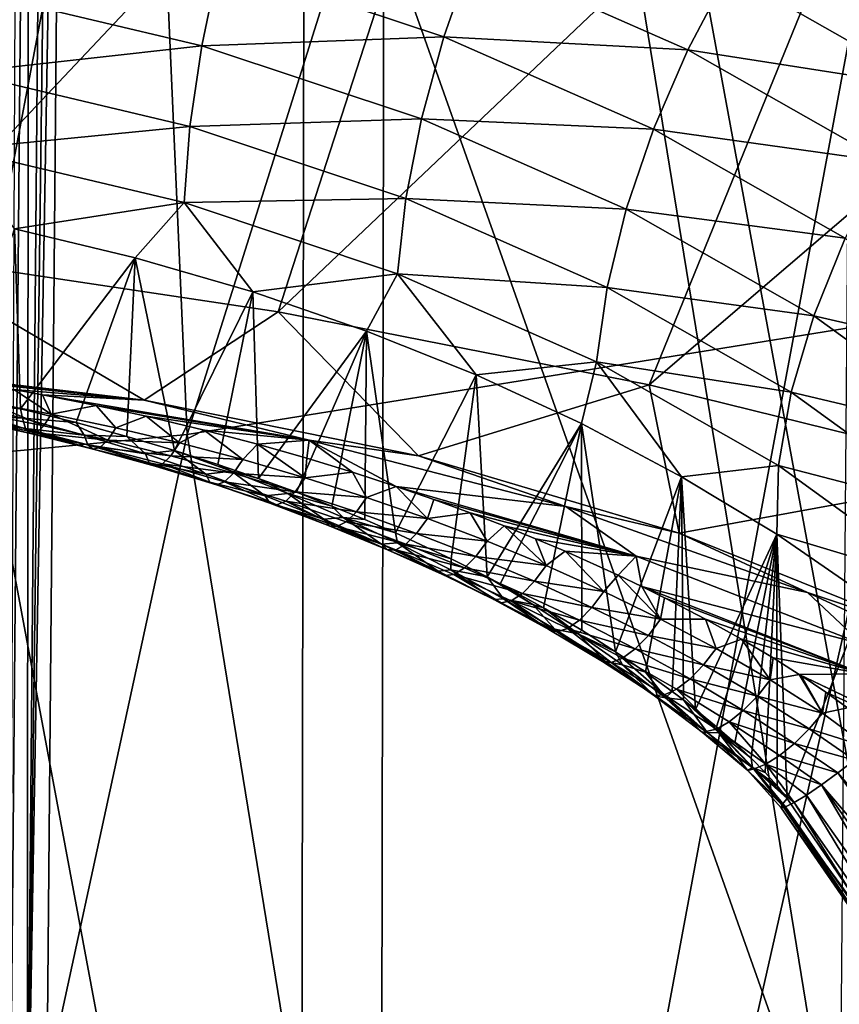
# Model space of a CAD drawing. Header units: metres. Extents: x -109 to 109, y -78 to 121.
# Tile 510 of 656: x 3.63 to 5.9, y -63.18 to -60.45. Entities that reach past the tile are written whole.
import ezdxf

# ---------------------------------------------------------------- set-up
doc = ezdxf.new("R2010")
doc.units = ezdxf.units.M
doc.layers.add('solid_508554_SW0001', color=7, linetype='CONTINUOUS')

msp = doc.modelspace()

# ---------------------------------------------------------------- linework, layer by layer
at = {"layer": 'solid_508554_SW0001'}
for points in [[(6.568147, -65.993744, 9.796714), (6.599189, -54.141064, 2.81969), (4.42756, -54.381783, 2.402754)], [(4.406734, -66.23333, 9.381738), (4.42756, -54.381783, 2.402754), (2.222234, -54.526951, 2.151316)], [(4.406734, -66.23333, 9.381738), (6.568147, -65.993744, 9.796714), (4.42756, -54.381783, 2.402754)], [(2.211783, -66.377815, 9.131481), (4.406734, -66.23333, 9.381738), (2.222234, -54.526951, 2.151316)], [(6.928705, -55.136349, 1.10628), (6.897811, -67.254082, 8.239582), (4.626338, -67.498848, 7.815628)], [(4.647057, -55.382214, 0.680429), (6.928705, -55.136349, 1.10628), (4.626338, -67.498848, 7.815628)], [(4.647057, -55.382214, 0.680429), (4.626338, -67.498848, 7.815628), (2.321532, -67.646423, 7.560028)], [(2.331927, -55.530445, 0.423685), (4.647057, -55.382214, 0.680429), (2.321532, -67.646423, 7.560028)], [(6.112429, -61.275059, 74.048141), (7.669539, -55.844707, 82.760269), (5.782086, -56.232929, 82.984543)], [(4.0934, -61.600128, 74.235748), (5.782086, -56.232929, 82.984543), (3.869513, -56.511818, 83.145515)], [(4.0934, -61.600128, 74.235748), (6.112429, -61.275059, 74.048141), (5.782086, -56.232929, 82.984543)], [(2.052461, -61.7962, 74.348854), (3.869513, -56.511818, 83.145515), (1.939868, -56.679981, 83.242523)], [(2.052461, -61.7962, 74.348854), (4.0934, -61.600128, 74.235748), (3.869513, -56.511818, 83.145515)], [(4.867239, -57.393589, 54.28746), (5.956586, -57.024105, 54.24229), (5.902152, -63.750217, 55.064598)], [(3.754894, -57.687927, 54.323444), (4.867239, -57.393589, 54.28746), (5.902152, -63.750217, 55.064598)], [(3.601607, -63.746098, 55.091084), (3.628919, -57.681416, 54.367645), (3.655041, -57.683823, 54.349854)], [(3.649839, -63.74894, 55.071304), (3.601607, -63.746098, 55.091084), (3.655041, -57.683823, 54.349854)], [(3.649839, -63.74894, 55.071304), (3.655041, -57.683823, 54.349854), (3.703231, -57.686657, 54.330128)], [(3.649839, -63.74894, 55.071304), (3.703231, -57.686657, 54.330128), (3.728836, -57.687496, 54.325111)], [(3.649839, -63.74894, 55.071304), (3.728836, -57.687496, 54.325111), (3.754894, -57.687927, 54.323444)], [(3.649839, -63.74894, 55.071304), (3.754894, -57.687927, 54.323444), (3.701597, -63.750217, 55.064598)], [(3.754894, -57.687927, 54.323444), (5.902152, -63.750217, 55.064598), (3.701597, -63.750217, 55.064598)], [(2.522985, -58.9986, 51.521255), (2.203243, -60.987316, 50.342388), (3.762919, -59.128593, 51.296101)], [(3.762919, -59.128593, 51.296101), (2.203243, -60.987316, 50.342388), (3.285758, -61.101677, 50.144314)], [(3.762919, -59.128593, 51.296101), (3.285758, -61.101677, 50.144314), (4.977149, -59.309341, 50.98304)], [(4.977149, -59.309341, 50.98304), (3.285758, -61.101677, 50.144314), (4.345494, -61.260666, 49.868935)], [(4.977149, -59.309341, 50.98304), (4.345494, -61.260666, 49.868935), (6.157379, -59.539604, 50.584213)], [(6.157379, -59.539604, 50.584213), (4.345494, -61.260666, 49.868935), (5.375103, -61.463184, 49.518162)], [(6.157379, -59.539604, 50.584213), (5.375103, -61.463184, 49.518162), (7.295549, -59.817814, 50.102341)], [(7.295549, -59.817814, 50.102341), (5.375103, -61.463184, 49.518162), (6.367446, -61.707829, 49.094425)], [(4.805328, -60.49791, 48.207825), (4.182301, -60.290684, 48.480175), (4.884881, -60.270164, 48.187439)], [(4.805328, -60.49791, 48.207825), (4.884881, -60.270164, 48.187439), (5.481628, -60.533436, 47.85968)], [(5.481628, -60.533436, 47.85968), (4.884881, -60.270164, 48.187439), (5.594481, -60.319328, 47.865696)], [(4.133914, -60.522514, 48.53043), (3.491427, -60.370251, 48.747936), (4.182301, -60.290684, 48.480175)], [(4.133914, -60.522514, 48.53043), (4.182301, -60.290684, 48.480175), (4.805328, -60.49791, 48.207825)], [(5.481628, -60.533436, 47.85968), (5.594481, -60.319328, 47.865696), (6.156961, -60.639244, 47.48243)], [(6.156961, -60.639244, 47.48243), (5.594481, -60.319328, 47.865696), (6.302681, -60.447987, 47.510712)], [(3.469664, -60.596825, 48.830429), (3.491427, -60.370251, 48.747936), (4.133914, -60.522514, 48.53043)], [(4.743149, -60.725243, 48.26321), (4.133914, -60.522514, 48.53043), (4.805328, -60.49791, 48.207825)], [(4.743149, -60.725243, 48.26321), (4.805328, -60.49791, 48.207825), (5.386399, -60.754223, 47.88789)], [(5.386399, -60.754223, 47.88789), (4.805328, -60.49791, 48.207825), (5.481628, -60.533436, 47.85968)], [(4.101223, -60.74675, 48.615654), (3.469664, -60.596825, 48.830429), (4.133914, -60.522514, 48.53043)], [(4.101223, -60.74675, 48.615654), (4.133914, -60.522514, 48.53043), (4.743149, -60.725243, 48.26321)], [(5.386399, -60.754223, 47.88789), (5.481628, -60.533436, 47.85968), (6.027609, -60.843838, 47.487026)], [(6.027609, -60.843838, 47.487026), (5.481628, -60.533436, 47.85968), (6.156961, -60.639244, 47.48243)], [(3.460669, -60.808887, 48.94688), (3.469664, -60.596825, 48.830429), (4.101223, -60.74675, 48.615654)], [(4.085079, -60.957542, 48.733627), (3.460669, -60.808887, 48.94688), (4.101223, -60.74675, 48.615654)], [(4.085079, -60.957542, 48.733627), (4.101223, -60.74675, 48.615654), (4.699965, -60.946236, 48.35215)], [(4.699965, -60.946236, 48.35215), (4.101223, -60.74675, 48.615654), (4.743149, -60.725243, 48.26321)], [(4.699965, -60.946236, 48.35215), (4.743149, -60.725243, 48.26321), (5.311273, -60.975948, 47.9496)], [(5.311273, -60.975948, 47.9496), (4.743149, -60.725243, 48.26321), (5.386399, -60.754223, 47.88789)], [(5.311273, -60.975948, 47.9496), (5.386399, -60.754223, 47.88789), (5.917993, -61.056446, 47.524384)], [(5.917993, -61.056446, 47.524384), (5.386399, -60.754223, 47.88789), (6.027609, -60.843838, 47.487026)], [(4.085079, -60.957542, 48.733627), (3.614477, -61.030365, 49.047089), (3.460669, -60.808887, 48.94688)], [(4.085079, -60.957542, 48.733627), (3.949441, -61.110622, 48.932045), (3.614477, -61.030365, 49.047089)], [(4.085079, -60.957542, 48.733627), (4.275335, -61.205132, 48.802975), (3.949441, -61.110622, 48.932045)], [(4.676899, -61.155132, 48.472328), (4.085079, -60.957542, 48.733627), (4.699965, -60.946236, 48.35215)], [(4.676899, -61.155132, 48.472328), (4.275335, -61.205132, 48.802975), (4.085079, -60.957542, 48.733627)], [(4.676899, -61.155132, 48.472328), (4.699965, -60.946236, 48.35215), (5.258207, -61.192829, 48.043194)], [(5.258207, -61.192829, 48.043194), (4.699965, -60.946236, 48.35215), (5.311273, -60.975948, 47.9496)], [(5.258207, -61.192829, 48.043194), (5.311273, -60.975948, 47.9496), (5.83097, -61.271526, 47.593525)], [(5.83097, -61.271526, 47.593525), (5.311273, -60.975948, 47.9496), (5.917993, -61.056446, 47.524384)], [(3.63165, -61.529701, 49.49881), (3.467294, -61.493549, 49.547199), (3.614477, -61.030365, 49.047089)], [(3.63165, -61.529701, 49.49881), (3.614477, -61.030365, 49.047089), (3.949441, -61.110622, 48.932045)], [(5.83097, -61.271526, 47.593525), (5.917993, -61.056446, 47.524384), (6.39325, -61.400715, 47.121933)], [(3.18713, -61.412193, 49.945606), (3.974547, -61.505352, 49.763412), (3.285758, -61.101677, 50.144314)], [(3.974547, -61.505352, 49.763412), (4.345494, -61.260666, 49.868935), (3.285758, -61.101677, 50.144314)], [(3.785429, -61.567516, 49.450405), (3.63165, -61.529701, 49.49881), (3.949441, -61.110622, 48.932045)], [(3.926555, -61.605808, 49.403316), (3.785429, -61.567516, 49.450405), (3.949441, -61.110622, 48.932045)], [(4.058589, -61.644913, 49.356922), (3.926555, -61.605808, 49.403316), (3.949441, -61.110622, 48.932045)], [(4.058589, -61.644913, 49.356922), (3.949441, -61.110622, 48.932045), (4.275335, -61.205132, 48.802975)], [(4.676899, -61.155132, 48.472328), (4.590931, -61.313522, 48.660378), (4.275335, -61.205132, 48.802975)], [(4.676899, -61.155132, 48.472328), (4.89508, -61.435383, 48.504799), (4.590931, -61.313522, 48.660378)], [(5.228585, -61.39922, 48.166233), (4.89508, -61.435383, 48.504799), (4.676899, -61.155132, 48.472328)], [(5.228585, -61.39922, 48.166233), (4.676899, -61.155132, 48.472328), (5.258207, -61.192829, 48.043194)], [(4.178638, -61.68335, 49.312759), (4.058589, -61.644913, 49.356922), (4.275335, -61.205132, 48.802975)], [(4.29148, -61.722126, 49.269516), (4.178638, -61.68335, 49.312759), (4.275335, -61.205132, 48.802975)], [(4.29148, -61.722126, 49.269516), (4.275335, -61.205132, 48.802975), (4.590931, -61.313522, 48.660378)], [(5.228585, -61.39922, 48.166233), (5.258207, -61.192829, 48.043194), (5.768807, -61.483475, 47.692654)], [(5.768807, -61.483475, 47.692654), (5.258207, -61.192829, 48.043194), (5.83097, -61.271526, 47.593525)], [(3.974547, -61.505352, 49.763412), (4.734991, -61.660038, 49.514889), (4.345494, -61.260666, 49.868935)], [(4.734991, -61.660038, 49.514889), (5.375103, -61.463184, 49.518162), (4.345494, -61.260666, 49.868935)], [(4.907339, -66.598061, 65.273888), (6.112429, -61.275059, 74.048141), (4.0934, -61.600128, 74.235748)], [(4.907339, -66.598061, 65.273888), (6.833147, -66.226768, 65.0597), (6.112429, -61.275059, 74.048141)], [(5.768807, -61.483475, 47.692654), (5.83097, -61.271526, 47.593525), (6.295572, -61.608204, 47.199524)], [(6.295572, -61.608204, 47.199524), (5.83097, -61.271526, 47.593525), (6.39325, -61.400715, 47.121933)], [(4.396571, -61.760666, 49.227734), (4.29148, -61.722126, 49.269516), (4.590931, -61.313522, 48.660378)], [(4.494496, -61.798805, 49.187489), (4.396571, -61.760666, 49.227734), (4.590931, -61.313522, 48.660378)], [(4.585926, -61.836452, 49.148769), (4.494496, -61.798805, 49.187489), (4.590931, -61.313522, 48.660378)], [(4.671329, -61.873505, 49.111626), (4.585926, -61.836452, 49.148769), (4.590931, -61.313522, 48.660378)], [(4.671329, -61.873505, 49.111626), (4.590931, -61.313522, 48.660378), (4.89508, -61.435383, 48.504799)], [(5.228585, -61.39922, 48.166233), (5.1867, -61.570259, 48.3368), (4.89508, -61.435383, 48.504799)], [(5.228585, -61.39922, 48.166233), (5.464765, -61.71767, 48.157001), (5.1867, -61.570259, 48.3368)], [(5.733122, -61.686768, 47.819183), (5.464765, -61.71767, 48.157001), (5.228585, -61.39922, 48.166233)], [(5.733122, -61.686768, 47.819183), (5.228585, -61.39922, 48.166233), (5.768807, -61.483475, 47.692654)], [(3.335649, -61.431885, 49.91201), (3.974547, -61.505352, 49.763412), (3.18713, -61.412193, 49.945606)], [(3.335649, -61.431885, 49.91201), (3.47769, -61.453255, 49.877499), (3.974547, -61.505352, 49.763412)], [(3.47769, -61.453255, 49.877499), (3.61323, -61.476036, 49.84235), (3.974547, -61.505352, 49.763412)], [(4.82605, -61.945602, 49.041954), (4.671329, -61.873505, 49.111626), (4.89508, -61.435383, 48.504799)], [(4.925128, -61.995434, 48.995796), (4.82605, -61.945602, 49.041954), (4.89508, -61.435383, 48.504799)], [(4.925128, -61.995434, 48.995796), (4.89508, -61.435383, 48.504799), (5.1867, -61.570259, 48.3368)], [(3.536606, -61.50975, 49.824692), (3.716919, -61.543713, 49.777622), (3.61323, -61.476036, 49.84235)], [(3.61323, -61.476036, 49.84235), (3.692357, -61.490459, 49.820808), (3.974547, -61.505352, 49.763412)], [(3.716919, -61.543713, 49.777622), (3.692357, -61.490459, 49.820808), (3.61323, -61.476036, 49.84235)], [(4.734991, -61.660038, 49.514889), (5.458188, -61.874386, 49.203098), (5.375103, -61.463184, 49.518162)], [(5.458188, -61.874386, 49.203098), (6.367446, -61.707829, 49.094425), (5.375103, -61.463184, 49.518162)], [(5.733122, -61.686768, 47.819183), (5.768807, -61.483475, 47.692654), (6.225252, -61.814468, 47.304985)], [(6.225252, -61.814468, 47.304985), (5.768807, -61.483475, 47.692654), (6.295572, -61.608204, 47.199524)], [(3.463804, -61.512398, 49.569187), (3.467294, -61.493549, 49.547199), (3.63165, -61.529701, 49.49881)], [(3.463804, -61.512398, 49.569187), (3.63165, -61.529701, 49.49881), (3.637069, -61.555321, 49.524483)], [(3.463804, -61.512398, 49.569187), (3.637069, -61.555321, 49.524483), (3.471188, -61.543098, 49.617737)], [(3.517462, -61.541412, 49.780144), (3.696145, -61.57682, 49.73489), (3.536606, -61.50975, 49.824692)], [(3.696145, -61.57682, 49.73489), (3.716919, -61.543713, 49.777622), (3.536606, -61.50975, 49.824692)], [(3.692357, -61.490459, 49.820808), (4.431995, -61.616619, 49.60614), (3.974547, -61.505352, 49.763412)], [(3.841308, -61.519894, 49.778206), (4.431995, -61.616619, 49.60614), (3.692357, -61.490459, 49.820808)], [(3.716919, -61.543713, 49.777622), (3.841308, -61.519894, 49.778206), (3.692357, -61.490459, 49.820808)], [(4.431995, -61.616619, 49.60614), (4.734991, -61.660038, 49.514889), (3.974547, -61.505352, 49.763412)], [(3.471188, -61.543098, 49.617737), (3.645391, -61.584198, 49.573986), (3.483322, -61.558819, 49.672138)], [(3.637069, -61.555321, 49.524483), (3.645391, -61.584198, 49.573986), (3.471188, -61.543098, 49.617737)], [(3.49919, -61.558239, 49.727829), (3.67622, -61.595421, 49.683792), (3.517462, -61.541412, 49.780144)], [(3.67622, -61.595421, 49.683792), (3.696145, -61.57682, 49.73489), (3.517462, -61.541412, 49.780144)], [(3.637069, -61.555321, 49.524483), (3.63165, -61.529701, 49.49881), (3.785429, -61.567516, 49.450405)], [(3.696145, -61.57682, 49.73489), (3.873227, -61.616272, 49.686501), (3.716919, -61.543713, 49.777622)], [(3.716919, -61.543713, 49.777622), (3.895612, -61.581726, 49.727238), (3.841308, -61.519894, 49.778206)], [(3.873227, -61.616272, 49.686501), (3.895612, -61.581726, 49.727238), (3.716919, -61.543713, 49.777622)], [(3.979984, -61.550037, 49.736118), (4.431995, -61.616619, 49.60614), (3.841308, -61.519894, 49.778206)], [(3.895612, -61.581726, 49.727238), (3.979984, -61.550037, 49.736118), (3.841308, -61.519894, 49.778206)], [(3.483322, -61.558819, 49.672138), (3.658816, -61.59795, 49.628616), (3.49919, -61.558239, 49.727829)], [(3.645391, -61.584198, 49.573986), (3.658816, -61.59795, 49.628616), (3.483322, -61.558819, 49.672138)], [(3.658816, -61.59795, 49.628616), (3.67622, -61.595421, 49.683792), (3.49919, -61.558239, 49.727829)], [(3.637069, -61.555321, 49.524483), (3.785429, -61.567516, 49.450405), (3.80843, -61.602581, 49.477127)], [(3.637069, -61.555321, 49.524483), (3.80843, -61.602581, 49.477127), (3.645391, -61.584198, 49.573986)], [(3.80843, -61.602581, 49.477127), (3.785429, -61.567516, 49.450405), (3.926555, -61.605808, 49.403316)], [(3.895612, -61.581726, 49.727238), (4.072537, -61.623814, 49.673637), (3.979984, -61.550037, 49.736118)], [(3.979984, -61.550037, 49.736118), (4.140593, -61.588425, 49.684376), (4.431995, -61.616619, 49.60614)], [(4.072537, -61.623814, 49.673637), (4.140593, -61.588425, 49.684376), (3.979984, -61.550037, 49.736118)], [(4.961952, -62.01474, 48.978344), (4.925128, -61.995434, 48.995796), (5.1867, -61.570259, 48.3368)], [(5.081723, -62.080723, 48.920578), (4.961952, -62.01474, 48.978344), (5.1867, -61.570259, 48.3368)], [(5.187567, -62.143497, 48.868408), (5.081723, -62.080723, 48.920578), (5.1867, -61.570259, 48.3368)], [(5.281294, -62.203072, 48.821568), (5.1867, -61.570259, 48.3368), (5.464765, -61.71767, 48.157001)], [(5.281294, -62.203072, 48.821568), (5.187567, -62.143497, 48.868408), (5.1867, -61.570259, 48.3368)], [(3.645391, -61.584198, 49.573986), (3.817812, -61.629524, 49.527523), (3.658816, -61.59795, 49.628616)], [(3.80843, -61.602581, 49.477127), (3.817812, -61.629524, 49.527523), (3.645391, -61.584198, 49.573986)], [(3.658816, -61.59795, 49.628616), (3.832626, -61.641216, 49.582275), (3.67622, -61.595421, 49.683792)], [(3.817812, -61.629524, 49.527523), (3.832626, -61.641216, 49.582275), (3.658816, -61.59795, 49.628616)], [(3.67622, -61.595421, 49.683792), (3.873227, -61.616272, 49.686501), (3.696145, -61.57682, 49.73489)], [(3.67622, -61.595421, 49.683792), (3.851628, -61.636669, 49.636791), (3.873227, -61.616272, 49.686501)], [(3.832626, -61.641216, 49.582275), (3.851628, -61.636669, 49.636791), (3.67622, -61.595421, 49.683792)], [(3.873227, -61.616272, 49.686501), (4.072537, -61.623814, 49.673637), (3.895612, -61.581726, 49.727238)], [(4.072537, -61.623814, 49.673637), (4.247547, -61.669998, 49.616943), (4.140593, -61.588425, 49.684376)], [(4.140593, -61.588425, 49.684376), (4.288804, -61.627266, 49.633751), (4.431995, -61.616619, 49.60614)], [(4.247547, -61.669998, 49.616943), (4.288804, -61.627266, 49.633751), (4.140593, -61.588425, 49.684376)], [(2.955548, -66.84687, 65.417389), (4.0934, -61.600128, 74.235748), (2.052461, -61.7962, 74.348854)], [(2.955548, -66.84687, 65.417389), (4.907339, -66.598061, 65.273888), (4.0934, -61.600128, 74.235748)], [(3.80843, -61.602581, 49.477127), (3.926555, -61.605808, 49.403316), (3.977756, -61.654202, 49.427299)], [(3.80843, -61.602581, 49.477127), (3.977756, -61.654202, 49.427299), (3.817812, -61.629524, 49.527523)], [(3.851628, -61.636669, 49.636791), (4.048569, -61.659779, 49.63509), (3.873227, -61.616272, 49.686501)], [(3.873227, -61.616272, 49.686501), (4.048569, -61.659779, 49.63509), (4.072537, -61.623814, 49.673637)], [(3.977756, -61.654202, 49.427299), (3.926555, -61.605808, 49.403316), (4.058589, -61.644913, 49.356922)], [(4.048569, -61.659779, 49.63509), (4.247547, -61.669998, 49.616943), (4.072537, -61.623814, 49.673637)], [(4.288804, -61.627266, 49.633751), (4.425595, -61.666168, 49.584534), (4.431995, -61.616619, 49.60614)], [(4.425595, -61.666168, 49.584534), (4.551928, -61.704834, 49.536926), (4.431995, -61.616619, 49.60614)], [(4.431995, -61.616619, 49.60614), (5.143543, -61.800243, 49.330269), (4.734991, -61.660038, 49.514889)], [(4.673128, -61.744499, 49.489285), (5.143543, -61.800243, 49.330269), (4.431995, -61.616619, 49.60614)], [(4.551928, -61.704834, 49.536926), (4.673128, -61.744499, 49.489285), (4.431995, -61.616619, 49.60614)], [(3.817812, -61.629524, 49.527523), (3.988325, -61.679092, 49.478508), (3.832626, -61.641216, 49.582275)], [(3.977756, -61.654202, 49.427299), (3.988325, -61.679092, 49.478508), (3.817812, -61.629524, 49.527523)], [(3.832626, -61.641216, 49.582275), (4.004622, -61.688625, 49.533257), (3.851628, -61.636669, 49.636791)], [(3.988325, -61.679092, 49.478508), (4.004622, -61.688625, 49.533257), (3.832626, -61.641216, 49.582275)], [(3.851628, -61.636669, 49.636791), (4.02528, -61.682003, 49.586952), (4.048569, -61.659779, 49.63509)], [(4.004622, -61.688625, 49.533257), (4.02528, -61.682003, 49.586952), (3.851628, -61.636669, 49.636791)], [(3.977756, -61.654202, 49.427299), (4.058589, -61.644913, 49.356922), (4.144922, -61.710209, 49.375195)], [(4.216611, -61.702511, 49.304623), (4.058589, -61.644913, 49.356922), (4.178638, -61.68335, 49.312759)], [(4.216611, -61.702511, 49.304623), (4.144922, -61.710209, 49.375195), (4.058589, -61.644913, 49.356922)], [(4.247547, -61.669998, 49.616943), (4.420496, -61.720314, 49.557285), (4.288804, -61.627266, 49.633751)], [(4.420496, -61.720314, 49.557285), (4.425595, -61.666168, 49.584534), (4.288804, -61.627266, 49.633751)], [(3.977756, -61.654202, 49.427299), (4.144922, -61.710209, 49.375195), (3.988325, -61.679092, 49.478508)], [(3.988325, -61.679092, 49.478508), (4.156805, -61.732918, 49.427128), (4.004622, -61.688625, 49.533257)], [(4.144922, -61.710209, 49.375195), (4.156805, -61.732918, 49.427128), (3.988325, -61.679092, 49.478508)], [(4.02528, -61.682003, 49.586952), (4.222034, -61.707359, 49.580788), (4.048569, -61.659779, 49.63509)], [(4.048569, -61.659779, 49.63509), (4.222034, -61.707359, 49.580788), (4.247547, -61.669998, 49.616943)], [(4.222034, -61.707359, 49.580788), (4.420496, -61.720314, 49.557285), (4.247547, -61.669998, 49.616943)], [(4.420496, -61.720314, 49.557285), (4.551928, -61.704834, 49.536926), (4.425595, -61.666168, 49.584534)], [(5.143543, -61.800243, 49.330269), (5.458188, -61.874386, 49.203098), (4.734991, -61.660038, 49.514889)], [(4.004622, -61.688625, 49.533257), (4.174679, -61.740196, 49.481728), (4.02528, -61.682003, 49.586952)], [(4.156805, -61.732918, 49.427128), (4.174679, -61.740196, 49.481728), (4.004622, -61.688625, 49.533257)], [(4.02528, -61.682003, 49.586952), (4.197047, -61.73143, 49.53442), (4.222034, -61.707359, 49.580788)], [(4.174679, -61.740196, 49.481728), (4.197047, -61.73143, 49.53442), (4.02528, -61.682003, 49.586952)], [(4.216611, -61.702511, 49.304623), (4.309808, -61.770649, 49.321056), (4.144922, -61.710209, 49.375195)], [(4.216611, -61.702511, 49.304623), (4.178638, -61.68335, 49.312759), (4.29148, -61.722126, 49.269516)], [(4.197047, -61.73143, 49.53442), (4.393489, -61.759045, 49.523754), (4.222034, -61.707359, 49.580788)], [(4.216611, -61.702511, 49.304623), (4.29148, -61.722126, 49.269516), (4.372393, -61.764366, 49.250599)], [(4.216611, -61.702511, 49.304623), (4.372393, -61.764366, 49.250599), (4.309808, -61.770649, 49.321056)], [(4.222034, -61.707359, 49.580788), (4.393489, -61.759045, 49.523754), (4.420496, -61.720314, 49.557285)], [(4.420496, -61.720314, 49.557285), (4.591242, -61.774803, 49.494827), (4.551928, -61.704834, 49.536926)], [(4.591242, -61.774803, 49.494827), (4.673128, -61.744499, 49.489285), (4.551928, -61.704834, 49.536926)], [(5.458188, -61.874386, 49.203098), (6.134643, -62.145782, 48.831825), (6.367446, -61.707829, 49.094425)], [(5.733122, -61.686768, 47.819183), (5.728277, -61.877075, 47.966049), (5.464765, -61.71767, 48.157001)], [(6.184124, -62.014141, 47.43557), (5.728277, -61.877075, 47.966049), (5.733122, -61.686768, 47.819183)], [(6.184124, -62.014141, 47.43557), (5.733122, -61.686768, 47.819183), (6.225252, -61.814468, 47.304985)], [(4.144922, -61.710209, 49.375195), (4.309808, -61.770649, 49.321056), (4.156805, -61.732918, 49.427128)], [(4.156805, -61.732918, 49.427128), (4.323135, -61.791039, 49.373596), (4.174679, -61.740196, 49.481728)], [(4.309808, -61.770649, 49.321056), (4.323135, -61.791039, 49.373596), (4.156805, -61.732918, 49.427128)], [(4.174679, -61.740196, 49.481728), (4.34268, -61.795952, 49.427891), (4.197047, -61.73143, 49.53442)], [(4.197047, -61.73143, 49.53442), (4.366806, -61.784981, 49.479382), (4.393489, -61.759045, 49.523754)], [(4.34268, -61.795952, 49.427891), (4.366806, -61.784981, 49.479382), (4.197047, -61.73143, 49.53442)], [(4.372393, -61.764366, 49.250599), (4.29148, -61.722126, 49.269516), (4.396571, -61.760666, 49.227734)], [(4.393489, -61.759045, 49.523754), (4.591242, -61.774803, 49.494827), (4.420496, -61.720314, 49.557285)], [(5.364398, -62.259502, 48.779816), (5.281294, -62.203072, 48.821568), (5.464765, -61.71767, 48.157001)], [(5.43812, -62.31287, 48.742916), (5.364398, -62.259502, 48.779816), (5.464765, -61.71767, 48.157001)], [(5.469545, -62.336708, 48.727325), (5.43812, -62.31287, 48.742916), (5.464765, -61.71767, 48.157001)], [(5.503489, -62.363285, 48.710659), (5.464765, -61.71767, 48.157001), (5.728277, -61.877075, 47.966049)], [(5.503489, -62.363285, 48.710659), (5.469545, -62.336708, 48.727325), (5.464765, -61.71767, 48.157001)], [(4.323135, -61.791039, 49.373596), (4.34268, -61.795952, 49.427891), (4.174679, -61.740196, 49.481728)], [(4.366806, -61.784981, 49.479382), (4.562804, -61.814857, 49.464161), (4.393489, -61.759045, 49.523754)], [(4.372393, -61.764366, 49.250599), (4.396571, -61.760666, 49.227734), (4.494496, -61.798805, 49.187489)], [(4.393489, -61.759045, 49.523754), (4.562804, -61.814857, 49.464161), (4.591242, -61.774803, 49.494827)], [(4.591242, -61.774803, 49.494827), (4.759639, -61.833511, 49.429752), (4.673128, -61.744499, 49.489285)], [(4.673128, -61.744499, 49.489285), (5.338199, -61.937744, 49.207508), (5.143543, -61.800243, 49.330269)], [(4.777627, -61.780838, 49.446644), (5.338199, -61.937744, 49.207508), (4.673128, -61.744499, 49.489285)], [(4.759639, -61.833511, 49.429752), (4.777627, -61.780838, 49.446644), (4.673128, -61.744499, 49.489285)], [(4.372393, -61.764366, 49.250599), (4.472299, -61.835571, 49.26516), (4.309808, -61.770649, 49.321056)], [(4.309808, -61.770649, 49.321056), (4.472299, -61.835571, 49.26516), (4.323135, -61.791039, 49.373596)], [(4.34268, -61.795952, 49.427891), (4.50851, -61.855923, 49.371967), (4.366806, -61.784981, 49.479382)], [(4.366806, -61.784981, 49.479382), (4.534434, -61.842674, 49.422031), (4.562804, -61.814857, 49.464161)], [(4.50851, -61.855923, 49.371967), (4.534434, -61.842674, 49.422031), (4.366806, -61.784981, 49.479382)], [(4.372393, -61.764366, 49.250599), (4.494496, -61.798805, 49.187489), (4.525781, -61.830524, 49.195152)], [(4.372393, -61.764366, 49.250599), (4.525781, -61.830524, 49.195152), (4.472299, -61.835571, 49.26516)], [(4.562804, -61.814857, 49.464161), (4.759639, -61.833511, 49.429752), (4.591242, -61.774803, 49.494827)], [(4.759639, -61.833511, 49.429752), (4.878572, -61.817894, 49.404072), (4.777627, -61.780838, 49.446644)], [(4.878572, -61.817894, 49.404072), (5.338199, -61.937744, 49.207508), (4.777627, -61.780838, 49.446644)], [(4.323135, -61.791039, 49.373596), (4.487203, -61.853489, 49.318176), (4.34268, -61.795952, 49.427891)], [(4.472299, -61.835571, 49.26516), (4.487203, -61.853489, 49.318176), (4.323135, -61.791039, 49.373596)], [(4.487203, -61.853489, 49.318176), (4.50851, -61.855923, 49.371967), (4.34268, -61.795952, 49.427891)], [(4.525781, -61.830524, 49.195152), (4.494496, -61.798805, 49.187489), (4.585926, -61.836452, 49.148769)], [(4.534434, -61.842674, 49.422031), (4.729846, -61.87484, 49.402225), (4.562804, -61.814857, 49.464161)], [(4.562804, -61.814857, 49.464161), (4.729846, -61.87484, 49.402225), (4.759639, -61.833511, 49.429752)], [(5.143543, -61.800243, 49.330269), (5.813499, -62.038239, 48.99791), (5.458188, -61.874386, 49.203098)], [(5.338199, -61.937744, 49.207508), (5.813499, -62.038239, 48.99791), (5.143543, -61.800243, 49.330269)], [(4.525781, -61.830524, 49.195152), (4.632282, -61.905041, 49.207825), (4.472299, -61.835571, 49.26516)], [(4.472299, -61.835571, 49.26516), (4.632282, -61.905041, 49.207825), (4.487203, -61.853489, 49.318176)], [(4.50851, -61.855923, 49.371967), (4.699812, -61.904549, 49.362614), (4.534434, -61.842674, 49.422031)], [(4.525781, -61.830524, 49.195152), (4.585926, -61.836452, 49.148769), (4.671329, -61.873505, 49.111626)], [(4.525781, -61.830524, 49.195152), (4.671329, -61.873505, 49.111626), (4.676675, -61.901073, 49.138607)], [(4.525781, -61.830524, 49.195152), (4.676675, -61.901073, 49.138607), (4.632282, -61.905041, 49.207825)], [(4.534434, -61.842674, 49.422031), (4.699812, -61.904549, 49.362614), (4.729846, -61.87484, 49.402225)], [(4.729846, -61.87484, 49.402225), (4.925536, -61.896511, 49.362286), (4.759639, -61.833511, 49.429752)], [(4.759639, -61.833511, 49.429752), (4.925536, -61.896511, 49.362286), (4.878572, -61.817894, 49.404072)], [(4.878572, -61.817894, 49.404072), (4.972434, -61.854176, 49.363262), (5.338199, -61.937744, 49.207508)], [(4.925536, -61.896511, 49.362286), (4.972434, -61.854176, 49.363262), (4.878572, -61.817894, 49.404072)], [(4.487203, -61.853489, 49.318176), (4.648898, -61.920311, 49.261158), (4.50851, -61.855923, 49.371967)], [(4.632282, -61.905041, 49.207825), (4.648898, -61.920311, 49.261158), (4.487203, -61.853489, 49.318176)], [(4.50851, -61.855923, 49.371967), (4.672055, -61.920143, 49.31424), (4.699812, -61.904549, 49.362614)], [(4.648898, -61.920311, 49.261158), (4.672055, -61.920143, 49.31424), (4.50851, -61.855923, 49.371967)], [(4.925536, -61.896511, 49.362286), (5.088775, -61.96389, 49.292706), (4.972434, -61.854176, 49.363262)], [(4.972434, -61.854176, 49.363262), (5.05983, -61.889614, 49.324203), (5.338199, -61.937744, 49.207508)], [(5.088775, -61.96389, 49.292706), (5.05983, -61.889614, 49.324203), (4.972434, -61.854176, 49.363262)], [(4.676675, -61.901073, 49.138607), (4.671329, -61.873505, 49.111626), (4.82605, -61.945602, 49.041954)], [(4.699812, -61.904549, 49.362614), (4.894481, -61.939045, 49.338203), (4.729846, -61.87484, 49.402225)], [(4.729846, -61.87484, 49.402225), (4.894481, -61.939045, 49.338203), (4.925536, -61.896511, 49.362286)], [(4.894481, -61.939045, 49.338203), (5.088775, -61.96389, 49.292706), (4.925536, -61.896511, 49.362286)], [(5.05983, -61.889614, 49.324203), (5.14141, -61.924206, 49.286827), (5.338199, -61.937744, 49.207508)], [(5.088775, -61.96389, 49.292706), (5.14141, -61.924206, 49.286827), (5.05983, -61.889614, 49.324203)], [(5.813499, -62.038239, 48.99791), (6.134643, -62.145782, 48.831825), (5.458188, -61.874386, 49.203098)], [(5.561354, -62.410854, 48.682884), (5.503489, -62.363285, 48.710659), (5.728277, -61.877075, 47.966049)], [(5.612411, -62.455696, 48.659458), (5.561354, -62.410854, 48.682884), (5.728277, -61.877075, 47.966049)], [(5.657215, -62.497921, 48.640316), (5.612411, -62.455696, 48.659458), (5.728277, -61.877075, 47.966049)], [(5.696179, -62.537624, 48.625462), (5.657215, -62.497921, 48.640316), (5.728277, -61.877075, 47.966049)], [(5.729568, -62.574875, 48.614986), (5.696179, -62.537624, 48.625462), (5.728277, -61.877075, 47.966049)], [(5.757457, -62.609673, 48.609135), (5.728277, -61.877075, 47.966049), (5.976278, -62.047878, 47.764656)], [(6.184124, -62.014141, 47.43557), (5.976278, -62.047878, 47.764656), (5.728277, -61.877075, 47.966049)], [(5.757457, -62.609673, 48.609135), (5.729568, -62.574875, 48.614986), (5.728277, -61.877075, 47.966049)], [(4.676675, -61.901073, 49.138607), (4.789649, -61.979137, 49.149456), (4.632282, -61.905041, 49.207825)], [(4.632282, -61.905041, 49.207825), (4.789649, -61.979137, 49.149456), (4.648898, -61.920311, 49.261158)], [(4.648898, -61.920311, 49.261158), (4.808111, -61.99157, 49.202919), (4.672055, -61.920143, 49.31424)], [(4.789649, -61.979137, 49.149456), (4.808111, -61.99157, 49.202919), (4.648898, -61.920311, 49.261158)], [(4.672055, -61.920143, 49.31424), (4.862819, -61.970642, 49.301422), (4.699812, -61.904549, 49.362614)], [(4.672055, -61.920143, 49.31424), (4.833202, -61.988655, 49.255032), (4.862819, -61.970642, 49.301422)], [(4.808111, -61.99157, 49.202919), (4.833202, -61.988655, 49.255032), (4.672055, -61.920143, 49.31424)], [(4.676675, -61.901073, 49.138607), (4.82605, -61.945602, 49.041954), (4.824973, -61.976116, 49.08136)], [(4.676675, -61.901073, 49.138607), (4.824973, -61.976116, 49.08136), (4.789649, -61.979137, 49.149456)], [(4.699812, -61.904549, 49.362614), (4.862819, -61.970642, 49.301422), (4.894481, -61.939045, 49.338203)], [(5.088775, -61.96389, 49.292706), (5.24917, -62.035774, 49.221401), (5.14141, -61.924206, 49.286827)], [(5.14141, -61.924206, 49.286827), (5.288674, -61.990623, 49.217148), (5.338199, -61.937744, 49.207508)], [(5.24917, -62.035774, 49.221401), (5.288674, -61.990623, 49.217148), (5.14141, -61.924206, 49.286827)], [(4.824973, -61.976116, 49.08136), (4.82605, -61.945602, 49.041954), (4.925128, -61.995434, 48.995796)], [(4.862819, -61.970642, 49.301422), (5.056567, -62.007534, 49.272419), (4.894481, -61.939045, 49.338203)], [(4.894481, -61.939045, 49.338203), (5.056567, -62.007534, 49.272419), (5.088775, -61.96389, 49.292706)], [(5.288674, -61.990623, 49.217148), (5.354391, -62.022041, 49.185169), (5.338199, -61.937744, 49.207508)], [(5.338199, -61.937744, 49.207508), (5.965968, -62.181564, 48.873405), (5.813499, -62.038239, 48.99791)], [(5.354391, -62.022041, 49.185169), (5.965968, -62.181564, 48.873405), (5.338199, -61.937744, 49.207508)], [(4.824973, -61.976116, 49.08136), (4.944288, -62.057961, 49.090561), (4.789649, -61.979137, 49.149456)], [(4.789649, -61.979137, 49.149456), (4.944288, -62.057961, 49.090561), (4.808111, -61.99157, 49.202919)], [(4.824973, -61.976116, 49.08136), (4.925128, -61.995434, 48.995796), (4.970569, -62.05579, 49.02393)], [(4.824973, -61.976116, 49.08136), (4.970569, -62.05579, 49.02393), (4.944288, -62.057961, 49.090561)], [(4.833202, -61.988655, 49.255032), (5.023324, -62.041012, 49.238838), (4.862819, -61.970642, 49.301422)], [(4.862819, -61.970642, 49.301422), (5.023324, -62.041012, 49.238838), (5.056567, -62.007534, 49.272419)], [(5.056567, -62.007534, 49.272419), (5.24917, -62.035774, 49.221401), (5.088775, -61.96389, 49.292706)], [(4.808111, -61.99157, 49.202919), (4.964731, -62.067329, 49.143929), (4.833202, -61.988655, 49.255032)], [(4.944288, -62.057961, 49.090561), (4.964731, -62.067329, 49.143929), (4.808111, -61.99157, 49.202919)], [(4.833202, -61.988655, 49.255032), (4.991834, -62.06152, 49.194775), (5.023324, -62.041012, 49.238838)], [(4.964731, -62.067329, 49.143929), (4.991834, -62.06152, 49.194775), (4.833202, -61.988655, 49.255032)], [(5.051815, -62.071724, 48.943058), (4.925128, -61.995434, 48.995796), (4.961952, -62.01474, 48.978344)], [(5.051815, -62.071724, 48.943058), (4.970569, -62.05579, 49.02393), (4.925128, -61.995434, 48.995796)], [(5.023324, -62.041012, 49.238838), (5.215932, -62.080387, 49.205326), (5.056567, -62.007534, 49.272419)], [(5.056567, -62.007534, 49.272419), (5.215932, -62.080387, 49.205326), (5.24917, -62.035774, 49.221401)], [(5.24917, -62.035774, 49.221401), (5.4065, -62.112335, 49.148937), (5.288674, -61.990623, 49.217148)], [(5.4065, -62.112335, 49.148937), (5.354391, -62.022041, 49.185169), (5.288674, -61.990623, 49.217148)], [(5.051815, -62.071724, 48.943058), (4.961952, -62.01474, 48.978344), (5.081723, -62.080723, 48.920578)], [(5.354391, -62.022041, 49.185169), (5.969034, -62.264526, 48.854279), (5.965968, -62.181564, 48.873405)], [(5.417562, -62.053352, 49.153942), (5.969034, -62.264526, 48.854279), (5.354391, -62.022041, 49.185169)], [(5.4065, -62.112335, 49.148937), (5.417562, -62.053352, 49.153942), (5.354391, -62.022041, 49.185169)], [(4.970569, -62.05579, 49.02393), (5.096064, -62.141651, 49.031834), (4.944288, -62.057961, 49.090561)], [(4.944288, -62.057961, 49.090561), (5.096064, -62.141651, 49.031834), (4.964731, -62.067329, 49.143929)], [(4.964731, -62.067329, 49.143929), (5.118617, -62.14769, 49.084831), (4.991834, -62.06152, 49.194775)], [(4.970569, -62.05579, 49.02393), (5.113341, -62.140297, 48.967014), (5.096064, -62.141651, 49.031834)], [(5.051815, -62.071724, 48.943058), (5.113341, -62.140297, 48.967014), (4.970569, -62.05579, 49.02393)], [(4.991834, -62.06152, 49.194775), (5.181171, -62.115715, 49.175373), (5.023324, -62.041012, 49.238838)], [(4.991834, -62.06152, 49.194775), (5.147802, -62.138798, 49.134052), (5.181171, -62.115715, 49.175373)], [(5.118617, -62.14769, 49.084831), (5.147802, -62.138798, 49.134052), (4.991834, -62.06152, 49.194775)], [(5.023324, -62.041012, 49.238838), (5.181171, -62.115715, 49.175373), (5.215932, -62.080387, 49.205326)], [(5.215932, -62.080387, 49.205326), (5.4065, -62.112335, 49.148937), (5.24917, -62.035774, 49.221401)], [(5.4065, -62.112335, 49.148937), (5.530759, -62.112431, 49.096886), (5.417562, -62.053352, 49.153942)], [(5.530759, -62.112431, 49.096886), (5.969034, -62.264526, 48.854279), (5.417562, -62.053352, 49.153942)], [(6.094494, -63.107521, 48.567577), (5.757457, -62.609673, 48.609135), (5.976278, -62.047878, 47.764656)], [(5.813499, -62.038239, 48.99791), (6.433508, -62.327198, 48.613575), (6.134643, -62.145782, 48.831825)], [(5.965968, -62.181564, 48.873405), (6.433508, -62.327198, 48.613575), (5.813499, -62.038239, 48.99791)], [(5.096064, -62.141651, 49.031834), (5.118617, -62.14769, 49.084831), (4.964731, -62.067329, 49.143929)], [(5.051815, -62.071724, 48.943058), (5.081723, -62.080723, 48.920578), (5.177428, -62.153206, 48.890594)], [(5.051815, -62.071724, 48.943058), (5.177428, -62.153206, 48.890594), (5.113341, -62.140297, 48.967014)], [(5.177428, -62.153206, 48.890594), (5.081723, -62.080723, 48.920578), (5.187567, -62.143497, 48.868408)], [(5.181171, -62.115715, 49.175373), (5.37236, -62.157715, 49.137589), (5.215932, -62.080387, 49.205326)], [(5.215932, -62.080387, 49.205326), (5.37236, -62.157715, 49.137589), (5.4065, -62.112335, 49.148937)], [(5.147802, -62.138798, 49.134052), (5.336152, -62.194832, 49.111797), (5.181171, -62.115715, 49.175373)], [(5.181171, -62.115715, 49.175373), (5.336152, -62.194832, 49.111797), (5.37236, -62.157715, 49.137589)], [(5.37236, -62.157715, 49.137589), (5.560455, -62.19384, 49.07618), (5.4065, -62.112335, 49.148937)], [(5.4065, -62.112335, 49.148937), (5.560455, -62.19384, 49.07618), (5.530759, -62.112431, 49.096886)], [(5.530759, -62.112431, 49.096886), (5.630435, -62.167973, 49.045662), (5.969034, -62.264526, 48.854279)], [(5.560455, -62.19384, 49.07618), (5.630435, -62.167973, 49.045662), (5.530759, -62.112431, 49.096886)], [(5.113341, -62.140297, 48.967014), (5.244792, -62.230396, 48.974289), (5.096064, -62.141651, 49.031834)], [(5.096064, -62.141651, 49.031834), (5.244792, -62.230396, 48.974289), (5.118617, -62.14769, 49.084831)], [(5.113341, -62.140297, 48.967014), (5.253114, -62.2299, 48.911636), (5.244792, -62.230396, 48.974289)], [(5.177428, -62.153206, 48.890594), (5.253114, -62.2299, 48.911636), (5.113341, -62.140297, 48.967014)], [(5.118617, -62.14769, 49.084831), (5.269578, -62.232761, 49.026577), (5.147802, -62.138798, 49.134052)], [(5.147802, -62.138798, 49.134052), (5.300907, -62.220566, 49.07373), (5.336152, -62.194832, 49.111797)], [(5.269578, -62.232761, 49.026577), (5.300907, -62.220566, 49.07373), (5.147802, -62.138798, 49.134052)], [(5.177428, -62.153206, 48.890594), (5.187567, -62.143497, 48.868408), (5.281294, -62.203072, 48.821568)], [(5.244792, -62.230396, 48.974289), (5.269578, -62.232761, 49.026577), (5.118617, -62.14769, 49.084831)], [(5.177428, -62.153206, 48.890594), (5.281294, -62.203072, 48.821568), (5.300359, -62.239418, 48.839985)], [(5.177428, -62.153206, 48.890594), (5.300359, -62.239418, 48.839985), (5.253114, -62.2299, 48.911636)], [(5.336152, -62.194832, 49.111797), (5.525527, -62.239647, 49.070244), (5.37236, -62.157715, 49.137589)], [(5.37236, -62.157715, 49.137589), (5.525527, -62.239647, 49.070244), (5.560455, -62.19384, 49.07618)], [(5.560455, -62.19384, 49.07618), (5.710465, -62.280663, 49.004684), (5.630435, -62.167973, 49.045662)], [(5.630435, -62.167973, 49.045662), (5.718344, -62.220146, 48.999996), (5.969034, -62.264526, 48.854279)], [(5.710465, -62.280663, 49.004684), (5.718344, -62.220146, 48.999996), (5.630435, -62.167973, 49.045662)], [(5.300907, -62.220566, 49.07373), (5.487927, -62.278408, 49.049324), (5.336152, -62.194832, 49.111797)], [(5.336152, -62.194832, 49.111797), (5.487927, -62.278408, 49.049324), (5.525527, -62.239647, 49.070244)], [(5.525527, -62.239647, 49.070244), (5.710465, -62.280663, 49.004684), (5.560455, -62.19384, 49.07618)], [(5.269578, -62.232761, 49.026577), (5.417277, -62.322647, 48.97068), (5.300907, -62.220566, 49.07373)], [(5.300359, -62.239418, 48.839985), (5.281294, -62.203072, 48.821568), (5.364398, -62.259502, 48.779816)], [(5.300907, -62.220566, 49.07373), (5.450808, -62.30687, 49.015182), (5.487927, -62.278408, 49.049324)], [(5.417277, -62.322647, 48.97068), (5.450808, -62.30687, 49.015182), (5.300907, -62.220566, 49.07373)], [(5.710465, -62.280663, 49.004684), (5.791018, -62.265968, 48.962204), (5.718344, -62.220146, 48.999996)], [(5.718344, -62.220146, 48.999996), (5.791018, -62.265968, 48.962204), (5.969034, -62.264526, 48.854279)], [(5.253114, -62.2299, 48.911636), (5.390144, -62.324409, 48.919548), (5.244792, -62.230396, 48.974289)], [(5.244792, -62.230396, 48.974289), (5.390144, -62.324409, 48.919548), (5.269578, -62.232761, 49.026577)], [(5.253114, -62.2299, 48.911636), (5.389576, -62.324951, 48.859409), (5.390144, -62.324409, 48.919548)], [(5.300359, -62.239418, 48.839985), (5.389576, -62.324951, 48.859409), (5.253114, -62.2299, 48.911636)], [(5.390144, -62.324409, 48.919548), (5.417277, -62.322647, 48.97068), (5.269578, -62.232761, 49.026577)], [(5.300359, -62.239418, 48.839985), (5.364398, -62.259502, 48.779816), (5.420322, -62.330826, 48.792717)], [(5.300359, -62.239418, 48.839985), (5.420322, -62.330826, 48.792717), (5.389576, -62.324951, 48.859409)], [(5.487927, -62.278408, 49.049324), (5.674757, -62.326252, 49.005146), (5.525527, -62.239647, 49.070244)], [(5.525527, -62.239647, 49.070244), (5.674757, -62.326252, 49.005146), (5.710465, -62.280663, 49.004684)], [(5.420322, -62.330826, 48.792717), (5.364398, -62.259502, 48.779816), (5.43812, -62.31287, 48.742916)], [(5.450808, -62.30687, 49.015182), (5.635748, -62.366329, 48.99012), (5.487927, -62.278408, 49.049324)], [(5.487927, -62.278408, 49.049324), (5.635748, -62.366329, 48.99012), (5.674757, -62.326252, 49.005146)], [(5.674757, -62.326252, 49.005146), (5.854987, -62.373222, 48.93784), (5.710465, -62.280663, 49.004684)], [(5.710465, -62.280663, 49.004684), (5.854987, -62.373222, 48.93784), (5.791018, -62.265968, 48.962204)], [(5.791018, -62.265968, 48.962204), (6.385871, -62.549747, 48.588089), (5.969034, -62.264526, 48.854279)], [(5.795889, -62.269138, 48.959679), (6.385871, -62.549747, 48.588089), (5.791018, -62.265968, 48.962204)], [(5.854987, -62.373222, 48.93784), (5.795889, -62.269138, 48.959679), (5.791018, -62.265968, 48.962204)], [(5.86421, -62.315174, 48.924568), (6.385871, -62.549747, 48.588089), (5.795889, -62.269138, 48.959679)], [(5.854987, -62.373222, 48.93784), (5.86421, -62.315174, 48.924568), (5.795889, -62.269138, 48.959679)], [(5.417277, -62.322647, 48.97068), (5.560899, -62.417236, 48.919842), (5.450808, -62.30687, 49.015182)], [(5.450808, -62.30687, 49.015182), (5.596705, -62.39753, 48.960869), (5.635748, -62.366329, 48.99012)], [(5.560899, -62.417236, 48.919842), (5.596705, -62.39753, 48.960869), (5.450808, -62.30687, 49.015182)], [(5.389576, -62.324951, 48.859409), (5.531331, -62.423801, 48.87048), (5.390144, -62.324409, 48.919548)], [(5.389576, -62.324951, 48.859409), (5.521987, -62.425823, 48.813198), (5.531331, -62.423801, 48.87048)], [(5.420322, -62.330826, 48.792717), (5.521987, -62.425823, 48.813198), (5.389576, -62.324951, 48.859409)], [(5.390144, -62.324409, 48.919548), (5.531331, -62.423801, 48.87048), (5.417277, -62.322647, 48.97068)], [(5.531331, -62.423801, 48.87048), (5.560899, -62.417236, 48.919842), (5.417277, -62.322647, 48.97068)], [(5.420322, -62.330826, 48.792717), (5.43812, -62.31287, 48.742916), (5.469545, -62.336708, 48.727325)], [(5.420322, -62.330826, 48.792717), (5.469545, -62.336708, 48.727325), (5.536657, -62.428043, 48.751396)], [(5.420322, -62.330826, 48.792717), (5.536657, -62.428043, 48.751396), (5.521987, -62.425823, 48.813198)], [(5.635748, -62.366329, 48.99012), (5.818032, -62.416985, 48.946377), (5.674757, -62.326252, 49.005146)], [(5.674757, -62.326252, 49.005146), (5.818032, -62.416985, 48.946377), (5.854987, -62.373222, 48.93784)], [(5.854987, -62.373222, 48.93784), (5.924169, -62.358509, 48.894676), (5.86421, -62.315174, 48.924568)], [(5.86421, -62.315174, 48.924568), (5.924169, -62.358509, 48.894676), (6.385871, -62.549747, 48.588089)], [(5.567025, -62.426609, 48.691498), (5.469545, -62.336708, 48.727325), (5.503489, -62.363285, 48.710659)], [(5.567025, -62.426609, 48.691498), (5.536657, -62.428043, 48.751396), (5.469545, -62.336708, 48.727325)], [(5.567025, -62.426609, 48.691498), (5.503489, -62.363285, 48.710659), (5.561354, -62.410854, 48.682884)], [(5.854987, -62.373222, 48.93784), (5.985914, -62.469009, 48.886799), (5.924169, -62.358509, 48.894676)], [(5.596705, -62.39753, 48.960869), (5.777214, -62.457382, 48.938942), (5.635748, -62.366329, 48.99012)], [(5.635748, -62.366329, 48.99012), (5.777214, -62.457382, 48.938942), (5.818032, -62.416985, 48.946377)], [(5.818032, -62.416985, 48.946377), (5.985914, -62.469009, 48.886799), (5.854987, -62.373222, 48.93784)], [(5.531331, -62.423801, 48.87048), (5.665669, -62.527592, 48.833355), (5.560899, -62.417236, 48.919842)], [(5.560899, -62.417236, 48.919842), (5.697701, -62.51511, 48.879963), (5.596705, -62.39753, 48.960869)], [(5.665669, -62.527592, 48.833355), (5.697701, -62.51511, 48.879963), (5.560899, -62.417236, 48.919842)], [(5.567025, -62.426609, 48.691498), (5.561354, -62.410854, 48.682884), (5.612411, -62.455696, 48.659458)], [(5.596705, -62.39753, 48.960869), (5.735951, -62.491032, 48.916168), (5.777214, -62.457382, 48.938942)], [(5.697701, -62.51511, 48.879963), (5.735951, -62.491032, 48.916168), (5.596705, -62.39753, 48.960869)], [(5.777214, -62.457382, 48.938942), (5.94384, -62.503426, 48.90678), (5.818032, -62.416985, 48.946377)], [(5.818032, -62.416985, 48.946377), (5.94384, -62.503426, 48.90678), (5.985914, -62.469009, 48.886799)], [(5.521987, -62.425823, 48.813198), (5.665669, -62.527592, 48.833355), (5.531331, -62.423801, 48.87048)], [(5.521987, -62.425823, 48.813198), (5.647883, -62.532215, 48.779179), (5.665669, -62.527592, 48.833355)], [(5.536657, -62.428043, 48.751396), (5.647883, -62.532215, 48.779179), (5.521987, -62.425823, 48.813198)], [(5.567025, -62.426609, 48.691498), (5.647285, -62.531502, 48.721561), (5.536657, -62.428043, 48.751396)], [(5.536657, -62.428043, 48.751396), (5.647285, -62.531502, 48.721561), (5.647883, -62.532215, 48.779179)], [(5.567025, -62.426609, 48.691498), (5.612411, -62.455696, 48.659458), (5.657215, -62.497921, 48.640316)], [(5.567025, -62.426609, 48.691498), (5.657215, -62.497921, 48.640316), (5.660789, -62.523991, 48.665359)], [(5.567025, -62.426609, 48.691498), (5.660789, -62.523991, 48.665359), (5.647285, -62.531502, 48.721561)], [(5.735951, -62.491032, 48.916168), (5.898059, -62.538708, 48.910431), (5.777214, -62.457382, 48.938942)], [(5.777214, -62.457382, 48.938942), (5.898059, -62.538708, 48.910431), (5.94384, -62.503426, 48.90678)], [(5.660789, -62.523991, 48.665359), (5.657215, -62.497921, 48.640316), (5.696179, -62.537624, 48.625462)], [(5.697701, -62.51511, 48.879963), (5.852408, -62.571899, 48.897438), (5.735951, -62.491032, 48.916168)], [(5.735951, -62.491032, 48.916168), (5.852408, -62.571899, 48.897438), (5.898059, -62.538708, 48.910431)], [(5.660789, -62.523991, 48.665359), (5.742749, -62.627171, 48.661789), (5.647285, -62.531502, 48.721561)], [(5.660789, -62.523991, 48.665359), (5.696179, -62.537624, 48.625462), (5.729568, -62.574875, 48.614986)], [(5.660789, -62.523991, 48.665359), (5.729568, -62.574875, 48.614986), (5.757457, -62.609673, 48.609135)], [(5.660789, -62.523991, 48.665359), (5.757457, -62.609673, 48.609135), (5.742749, -62.627171, 48.661789)], [(5.665669, -62.527592, 48.833355), (5.776483, -62.621284, 48.82719), (5.697701, -62.51511, 48.879963)], [(5.697701, -62.51511, 48.879963), (5.776483, -62.621284, 48.82719), (5.810718, -62.60022, 48.868893)], [(5.697701, -62.51511, 48.879963), (5.810718, -62.60022, 48.868893), (5.852408, -62.571899, 48.897438)], [(5.94384, -62.503426, 48.90678), (5.898059, -62.538708, 48.910431), (6.303091, -63.010464, 48.853504)], [(5.647285, -62.531502, 48.721561), (5.742749, -62.627171, 48.661789), (5.741012, -62.635349, 48.719101)], [(5.647285, -62.531502, 48.721561), (5.741012, -62.635349, 48.719101), (5.647883, -62.532215, 48.779179)], [(5.647883, -62.532215, 48.779179), (5.752579, -62.633331, 48.775822), (5.665669, -62.527592, 48.833355)], [(5.647883, -62.532215, 48.779179), (5.741012, -62.635349, 48.719101), (5.752579, -62.633331, 48.775822)], [(5.665669, -62.527592, 48.833355), (5.752579, -62.633331, 48.775822), (5.776483, -62.621284, 48.82719)], [(5.898059, -62.538708, 48.910431), (5.852408, -62.571899, 48.897438), (6.254489, -63.041084, 48.860264)], [(5.898059, -62.538708, 48.910431), (6.254489, -63.041084, 48.860264), (6.303091, -63.010464, 48.853504)], [(5.852408, -62.571899, 48.897438), (5.810718, -62.60022, 48.868893), (6.160783, -63.096275, 48.824558)], [(5.852408, -62.571899, 48.897438), (6.205692, -63.070507, 48.850338), (6.254489, -63.041084, 48.860264)], [(5.852408, -62.571899, 48.897438), (6.160783, -63.096275, 48.824558), (6.205692, -63.070507, 48.850338)], [(5.810718, -62.60022, 48.868893), (5.776483, -62.621284, 48.82719), (6.123516, -63.116234, 48.785084)], [(5.810718, -62.60022, 48.868893), (6.123516, -63.116234, 48.785084), (6.160783, -63.096275, 48.824558)], [(5.741012, -62.635349, 48.719101), (5.742749, -62.627171, 48.661789), (6.084056, -63.127758, 48.621487)], [(5.752579, -62.633331, 48.775822), (5.741012, -62.635349, 48.719101), (6.083479, -63.13266, 48.679115)], [(5.741012, -62.635349, 48.719101), (6.084056, -63.127758, 48.621487), (6.083479, -63.13266, 48.679115)], [(5.742749, -62.627171, 48.661789), (5.757457, -62.609673, 48.609135), (6.094494, -63.107521, 48.567577)], [(5.742749, -62.627171, 48.661789), (6.094494, -63.107521, 48.567577), (6.084056, -63.127758, 48.621487)], [(5.776483, -62.621284, 48.82719), (5.752579, -62.633331, 48.775822), (6.097009, -63.128708, 48.73521)], [(5.752579, -62.633331, 48.775822), (6.083479, -63.13266, 48.679115), (6.097009, -63.128708, 48.73521)], [(5.776483, -62.621284, 48.82719), (6.097009, -63.128708, 48.73521), (6.123516, -63.116234, 48.785084)]]:
    msp.add_3dface(points, dxfattribs=at)

doc.saveas('drawing.dxf')
